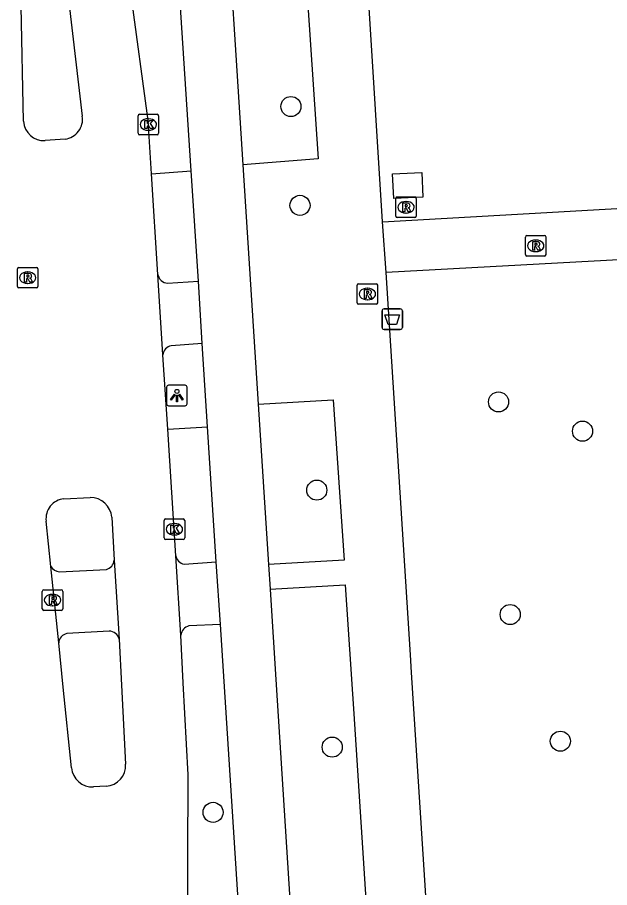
# Model space of a CAD drawing. Extents: x 160732 to 162105, y 387428 to 388479.
# Drawn here: x 160768.04 to 160796.89, y 387764.05 to 387806.41 of the extents above; entities that cross this region are included whole.
import ezdxf

# ---------------------------------------------------------------- set-up
doc = ezdxf.new("R2010")
doc.units = 0
for name, color, linetype in [('IMGEO_Afvalbak', 7, 'Continuous'), ('IMGEO_Boom', 7, 'Continuous'), ('IMGEO_Fietspad_gesloten', 7, 'Continuous'), ('IMGEO_Fietspad_open', 7, 'Continuous'), ('IMGEO_Groenvoorziening', 7, 'Continuous'), ('IMGEO_Kolk', 7, 'Continuous'), ('IMGEO_Lichtpunt', 7, 'Continuous'), ('IMGEO_Rijbaan_lokaal_gesloten', 7, 'Continuous'), ('IMGEO_Rioolput', 7, 'Continuous'), ('IMGEO_Voetpad_gesloten', 7, 'Continuous'), ('IMGEO_Voetpad_open', 7, 'Continuous')]:
    doc.layers.add(name, color=color, linetype=linetype)

msp = doc.modelspace()

# ---------------------------------------------------------------- linework, layer by layer
at = {"layer": 'IMGEO_Afvalbak'}
for p, q in [((160785.805, 387791.32), (160785.805, 387792.12)), ((160785.805, 387792.12), (160785.805, 387791.32)), ((160785.905, 387792.22), (160786.695, 387792.22)), ((160786.695, 387792.22), (160785.905, 387792.22)), ((160786.795, 387792.12), (160786.795, 387791.32)), ((160786.795, 387791.32), (160786.795, 387792.12)), ((160786.695, 387791.22), (160785.905, 387791.22)), ((160785.905, 387791.22), (160786.695, 387791.22))]:
    msp.add_line(p, q, dxfattribs=at)
msp.add_lwpolyline([(160785.948, 387791.934), (160786.652, 387791.934), (160786.503, 387791.464), (160786.097, 387791.464), (160785.948, 387791.934)], dxfattribs=at)
for centre, start, end in [((160785.905, 387792.12), 90, 180), ((160785.905, 387792.12), 90, 180), ((160786.695, 387792.12), 0, 90), ((160786.695, 387792.12), 360, 90), ((160785.905, 387791.32), 180, 270), ((160785.905, 387791.32), 180, 270), ((160786.695, 387791.32), 270, 0), ((160786.695, 387791.32), 270, 0)]:
    msp.add_arc(centre, 0.1, start, end, dxfattribs=at)
at = {"layer": 'IMGEO_Boom'}
for centre in [(160781.369, 387802.068), (160781.81, 387797.257), (160791.482, 387787.69), (160795.572, 387786.267), (160782.627, 387783.397), (160792.048, 387777.342), (160783.38, 387770.888), (160794.493, 387771.177), (160777.574, 387767.714)]:
    msp.add_circle(centre, 0.489, dxfattribs=at)
at = {"layer": 'IMGEO_Fietspad_gesloten'}
for points in [[(160785.835, 387796.449), (160785.14, 387807.414), (160782.554, 387849.903), (160772.814, 388000), (160770.609, 388033.989), (160770.417, 388036.928), (160773.499, 388037.066), (160773.388, 388039.695)], [(160778.447, 387808.354), (160782.078, 387808.7), (160782.687, 387799.525), (160779.03, 387799.224)], [(160778.447, 387808.354), (160778.689, 387804.56), (160779.03, 387799.224)], [(160776.511, 387798.943), (160775.911, 387808.15)], [(160776.861, 387793.57), (160776.511, 387798.943)], [(160779.03, 387799.224), (160779.773, 387787.586)], [(160786.004, 387793.982), (160785.835, 387796.449)], [(160796.027, 387637.57), (160795.904, 387639.615), (160795.831, 387640.829), (160795.717, 387642.609), (160791.298, 387711.382), (160791.104, 387714.385), (160788.816, 387750), (160787.241, 387774.517), (160787.185, 387775.381), (160786.004, 387793.982)], [(160777.042, 387790.538), (160776.861, 387793.57)], [(160777.303, 387786.485), (160777.042, 387790.538)], [(160779.773, 387787.586), (160783.421, 387787.786), (160783.956, 387779.988), (160780.272, 387779.78)], [(160779.773, 387787.586), (160780.272, 387779.78)], [(160777.728, 387779.899), (160777.303, 387786.485)], [(160777.936, 387776.862), (160777.728, 387779.899)], [(160780.272, 387779.78), (160780.349, 387778.57)], [(160780.349, 387778.57), (160784.006, 387778.788), (160784.425, 387772.506), (160786.8, 387735.87), (160783.089, 387735.684)], [(160780.349, 387778.57), (160780.367, 387778.293), (160780.63, 387774.181), (160783.089, 387735.684)], [(160780.451, 387737.622), (160778.114, 387774.089), (160777.936, 387776.862)]]:
    msp.add_lwpolyline(points, dxfattribs=at)
at = {"layer": 'IMGEO_Fietspad_open'}
for points in [[(160775.359, 387793.467), (160776.861, 387793.57)], [(160777.042, 387790.538), (160775.53, 387790.423)]]:
    msp.add_lwpolyline(points, dxfattribs=at)
for centre, radius, start, end in [((160775.39, 387793.977), 0.511, 189.1586, 266.5472), ((160775.62, 387789.944), 0.487, 100.699, 174.9501)]:
    msp.add_arc(centre, radius, start, end, dxfattribs=at)
at = {"layer": 'IMGEO_Groenvoorziening'}
msp.add_lwpolyline([(160786.321, 387798.788), (160787.737, 387798.855), (160787.793, 387797.659), (160786.377, 387797.592), (160786.321, 387798.788)], dxfattribs=at)
at = {"layer": 'IMGEO_Kolk'}
for p, q in [((160773.923, 387800.765), (160773.923, 387801.617)), ((160773.998, 387801.691), (160774.85, 387801.691)), ((160774.411, 387801.471), (160774.436, 387801.471)), ((160774.924, 387801.617), (160774.924, 387800.765)), ((160774.85, 387800.691), (160773.998, 387800.691)), ((160774.434, 387800.911), (160774.409, 387800.911)), ((160775.266, 387781.994), (160776.118, 387781.994)), ((160775.191, 387781.068), (160775.191, 387781.92)), ((160775.679, 387781.774), (160775.704, 387781.774)), ((160776.192, 387781.92), (160776.192, 387781.068)), ((160775.702, 387781.214), (160775.677, 387781.214)), ((160776.118, 387780.994), (160775.266, 387780.994))]:
    msp.add_line(p, q, dxfattribs=at)
for points in [[(160773.923, 387800.765), (160773.923, 387801.617)], [(160773.998, 387801.691), (160774.85, 387801.691)], [(160774.924, 387801.617), (160774.924, 387800.765)], [(160774.244, 387801.391), (160774.367, 387801.391), (160774.367, 387801.24), (160774.497, 387801.391), (160774.661, 387801.391), (160774.515, 387801.24), (160774.668, 387800.991), (160774.516, 387800.991), (160774.431, 387801.155), (160774.367, 387801.088), (160774.367, 387800.991), (160774.244, 387800.991), (160774.244, 387801.391)], [(160774.85, 387800.691), (160773.998, 387800.691)], [(160775.266, 387781.994), (160776.118, 387781.994)], [(160775.191, 387781.068), (160775.191, 387781.92)], [(160775.512, 387781.694), (160775.635, 387781.694), (160775.635, 387781.543), (160775.765, 387781.694), (160775.929, 387781.694), (160775.783, 387781.543), (160775.936, 387781.294), (160775.784, 387781.294), (160775.699, 387781.458), (160775.635, 387781.391), (160775.635, 387781.294), (160775.512, 387781.294), (160775.512, 387781.694)], [(160776.192, 387781.92), (160776.192, 387781.068)], [(160776.118, 387780.994), (160775.266, 387780.994)]]:
    msp.add_lwpolyline(points, dxfattribs=at)
for centre, start, end in [((160774, 387801.615), 91.552, 178.448), ((160774, 387801.615), 91.552, 178.448), ((160774.848, 387801.615), 1.552, 88.448), ((160774.848, 387801.615), 1.552, 88.448), ((160774, 387800.767), 181.552, 268.448), ((160774, 387800.767), 181.552, 268.448), ((160774.848, 387800.767), 271.552, 358.448), ((160774.848, 387800.767), 271.552, 358.448), ((160775.268, 387781.918), 91.552, 178.448), ((160775.268, 387781.918), 91.552, 178.448), ((160776.116, 387781.918), 1.552, 88.448), ((160776.116, 387781.918), 1.552, 88.448), ((160775.268, 387781.07), 181.552, 268.448), ((160775.268, 387781.07), 181.552, 268.448), ((160776.116, 387781.07), 271.552, 358.448), ((160776.116, 387781.07), 271.552, 358.448)]:
    msp.add_arc(centre, 0.0765, start, end, dxfattribs=at)
for centre, major_axis, ratio, start_param, end_param in [((160774.41, 387801.191), (-0.387, 0.002), 0.722429, 4.712389, 7.853982), ((160774.435, 387801.191), (-0.39, 0.002), 0.717154, 1.570796, 4.712389), ((160775.678, 387781.494), (-0.387, 0.002), 0.722429, 4.712389, 7.853982), ((160775.703, 387781.494), (-0.39, 0.002), 0.717154, 1.570796, 4.712389)]:
    msp.add_ellipse(centre, major_axis=major_axis, ratio=ratio, start_param=start_param, end_param=end_param, dxfattribs=at)
at = {"layer": 'IMGEO_Lichtpunt'}
for p, q in [((160775.315, 387788.405), (160775.315, 387787.598)), ((160775.315, 387788.405), (160775.315, 387787.598)), ((160776.217, 387788.5), (160775.409, 387788.5)), ((160776.217, 387788.5), (160775.409, 387788.5)), ((160776.311, 387787.598), (160776.311, 387788.405)), ((160776.311, 387787.598), (160776.311, 387788.405)), ((160775.409, 387787.504), (160776.217, 387787.504)), ((160775.409, 387787.504), (160776.217, 387787.504))]:
    msp.add_line(p, q, dxfattribs=at)
for points in [[(160775.689, 387788.069), (160775.728, 387788.041), (160775.54, 387787.779), (160775.502, 387787.806), (160775.689, 387788.069)], [(160775.791, 387788.021), (160775.838, 387788.021), (160775.838, 387787.699), (160775.791, 387787.699), (160775.791, 387788.021)], [(160775.901, 387788.041), (160775.939, 387788.068), (160776.126, 387787.806), (160776.087, 387787.778), (160775.901, 387788.041)]]:
    msp.add_lwpolyline(points, dxfattribs=at)
msp.add_circle((160775.814, 387788.203), 0.0994, dxfattribs=at)
for centre, start, end in [((160775.409, 387788.405), 90, 180), ((160775.409, 387788.405), 90, 180), ((160776.217, 387788.405), 0, 90), ((160776.217, 387788.405), 0, 90), ((160775.409, 387787.598), 180, 270), ((160775.409, 387787.598), 180, 270), ((160776.217, 387787.598), 270, 0), ((160776.217, 387787.598), 270, 360)]:
    msp.add_arc(centre, 0.0946, start, end, dxfattribs=at)
at = {"layer": 'IMGEO_Rijbaan_lokaal_gesloten'}
for points in [[(160774.573, 387798.797), (160774.407, 387801.396), (160773.592, 387807.502)], [(160768.342, 387801.349), (160768.225, 387806.942)], [(160770.554, 387807.148), (160771.205, 387801.603)], [(160770.363, 387800.485), (160769.394, 387800.408)], [(160774.885, 387793.896), (160774.573, 387798.797)], [(160775.135, 387789.987), (160774.885, 387793.896)], [(160775.365, 387786.357), (160775.135, 387789.987)], [(160775.754, 387780.206), (160775.365, 387786.357)], [(160770.313, 387782.977), (160771.59, 387783.037)], [(160772.643, 387782.082), (160772.764, 387779.98)], [(160769.673, 387779.68), (160769.445, 387781.881)], [(160772.764, 387779.98), (160773.005, 387776.139)], [(160776.005, 387776.342), (160775.754, 387780.206)], [(160770.059, 387775.96), (160769.673, 387779.68)], [(160773.005, 387776.139), (160773.119, 387773.908), (160773.315, 387770.053)], [(160776.244, 387740.768), (160776.36, 387769.542), (160776.126, 387774.017), (160776.005, 387776.342)], [(160770.673, 387769.879), (160770.276, 387773.804), (160770.059, 387775.96)], [(160772.37, 387768.984), (160771.755, 387768.948)]]:
    msp.add_lwpolyline(points, dxfattribs=at)
for centre, radius, start, end in [((160770.25, 387801.446), 0.968, 276.7171, 9.3138), ((160769.355, 387801.423), 1.016, 184.1984, 272.1772), ((160770.403, 387782.014), 0.967, 95.3177, 187.9259), ((160771.598, 387781.988), 1.049, 5.1396, 90.4486), ((160771.718, 387770), 1.052, 186.5831, 271.9966), ((160772.293, 387770.004), 1.023, 274.3205, 2.7259)]:
    msp.add_arc(centre, radius, start, end, dxfattribs=at)
at = {"layer": 'IMGEO_Rioolput'}
for p, q in [((160786.549, 387797.665), (160787.401, 387797.665)), ((160786.474, 387796.739), (160786.474, 387797.591)), ((160786.962, 387797.445), (160786.987, 387797.445)), ((160787.475, 387797.591), (160787.475, 387796.739)), ((160786.985, 387796.885), (160786.96, 387796.885)), ((160787.401, 387796.665), (160786.549, 387796.665)), ((160792.792, 387794.863), (160792.792, 387795.715)), ((160792.867, 387795.789), (160793.719, 387795.789)), ((160793.28, 387795.569), (160793.305, 387795.569)), ((160793.793, 387795.715), (160793.793, 387794.863)), ((160793.719, 387794.789), (160792.867, 387794.789)), ((160793.303, 387795.009), (160793.278, 387795.009)), ((160768.118, 387794.236), (160768.97, 387794.236)), ((160768.043, 387793.31), (160768.043, 387794.162)), ((160768.531, 387794.016), (160768.556, 387794.016)), ((160769.044, 387794.162), (160769.044, 387793.31)), ((160768.554, 387793.456), (160768.529, 387793.456)), ((160784.667, 387793.441), (160785.519, 387793.441)), ((160768.97, 387793.236), (160768.118, 387793.236)), ((160784.592, 387792.515), (160784.592, 387793.367)), ((160785.08, 387793.221), (160785.105, 387793.221)), ((160785.593, 387793.367), (160785.593, 387792.515)), ((160785.103, 387792.661), (160785.078, 387792.661)), ((160785.519, 387792.441), (160784.667, 387792.441)), ((160769.255, 387777.619), (160769.255, 387778.471)), ((160769.33, 387778.545), (160770.182, 387778.545)), ((160769.743, 387778.325), (160769.768, 387778.325)), ((160770.256, 387778.471), (160770.256, 387777.619)), ((160769.766, 387777.765), (160769.741, 387777.765)), ((160770.182, 387777.545), (160769.33, 387777.545))]:
    msp.add_line(p, q, dxfattribs=at)
for points in [[(160786.549, 387797.665), (160787.401, 387797.665)], [(160786.474, 387796.739), (160786.474, 387797.591)], [(160787.063, 387797.363), (160786.811, 387797.365), (160786.811, 387796.965)], [(160786.989, 387797.284), (160786.935, 387797.284), (160786.935, 387797.203)], [(160786.935, 387797.203), (160786.987, 387797.203)], [(160787.475, 387797.591), (160787.475, 387796.739)], [(160786.811, 387796.965), (160786.935, 387796.965), (160786.935, 387797.127), (160786.946, 387797.127)], [(160786.993, 387797.098), (160787.064, 387796.965), (160787.204, 387796.965), (160787.139, 387797.091)], [(160787.401, 387796.665), (160786.549, 387796.665)], [(160792.792, 387794.863), (160792.792, 387795.715)], [(160792.867, 387795.789), (160793.719, 387795.789)], [(160793.793, 387795.715), (160793.793, 387794.863)], [(160793.381, 387795.487), (160793.129, 387795.489), (160793.129, 387795.089)], [(160793.129, 387795.089), (160793.253, 387795.089), (160793.253, 387795.251), (160793.264, 387795.251)], [(160793.307, 387795.408), (160793.253, 387795.408), (160793.253, 387795.327)], [(160793.253, 387795.327), (160793.305, 387795.327)], [(160793.311, 387795.222), (160793.382, 387795.089), (160793.522, 387795.089), (160793.457, 387795.215)], [(160793.719, 387794.789), (160792.867, 387794.789)], [(160768.118, 387794.236), (160768.97, 387794.236)], [(160768.043, 387793.31), (160768.043, 387794.162)], [(160768.632, 387793.934), (160768.38, 387793.936), (160768.38, 387793.536)], [(160768.558, 387793.855), (160768.504, 387793.855), (160768.504, 387793.774)], [(160769.044, 387794.162), (160769.044, 387793.31)], [(160768.38, 387793.536), (160768.504, 387793.536), (160768.504, 387793.698), (160768.515, 387793.698)], [(160768.504, 387793.774), (160768.556, 387793.774)], [(160768.562, 387793.669), (160768.633, 387793.536), (160768.773, 387793.536), (160768.708, 387793.662)], [(160784.667, 387793.441), (160785.519, 387793.441)], [(160768.97, 387793.236), (160768.118, 387793.236)], [(160784.592, 387792.515), (160784.592, 387793.367)], [(160785.181, 387793.139), (160784.929, 387793.141), (160784.929, 387792.741)], [(160785.107, 387793.06), (160785.053, 387793.06), (160785.053, 387792.979)], [(160785.053, 387792.979), (160785.105, 387792.979)], [(160785.593, 387793.367), (160785.593, 387792.515)], [(160784.929, 387792.741), (160785.053, 387792.741), (160785.053, 387792.903), (160785.064, 387792.903)], [(160785.111, 387792.874), (160785.182, 387792.741), (160785.322, 387792.741), (160785.257, 387792.867)], [(160785.519, 387792.441), (160784.667, 387792.441)], [(160769.255, 387777.619), (160769.255, 387778.471)], [(160769.33, 387778.545), (160770.182, 387778.545)], [(160769.844, 387778.243), (160769.592, 387778.245), (160769.592, 387777.845)], [(160769.77, 387778.164), (160769.716, 387778.164), (160769.716, 387778.083)], [(160770.256, 387778.471), (160770.256, 387777.619)], [(160769.592, 387777.845), (160769.716, 387777.845), (160769.716, 387778.007), (160769.727, 387778.007)], [(160769.716, 387778.083), (160769.768, 387778.083)], [(160769.774, 387777.978), (160769.845, 387777.845), (160769.985, 387777.845), (160769.92, 387777.971)], [(160770.182, 387777.545), (160769.33, 387777.545)]]:
    msp.add_lwpolyline(points, dxfattribs=at)
for centre, radius, start, end in [((160786.551, 387797.589), 0.0765, 91.552, 178.448), ((160786.551, 387797.589), 0.0765, 91.552, 178.448), ((160787.399, 387797.589), 0.0765, 1.552, 88.448), ((160787.399, 387797.589), 0.0765, 1.552, 88.448), ((160786.971, 387797.392), 0.19, 274.7715, 282.9687), ((160786.995, 387797.188), 0.0964, 77.0061, 93.1865), ((160787.009, 387797.245), 0.0378, 276.6634, 79.6772), ((160787.062, 387797.253), 0.109, 350.3612, 89.416), ((160787.06, 387797.253), 0.112, 277.5842, 350.9817), ((160786.945, 387797.074), 0.0533, 26.0293, 88.6989), ((160787.044, 387797.038), 0.108, 29.5134, 73.7905), ((160786.551, 387796.741), 0.0765, 181.552, 268.448), ((160786.551, 387796.741), 0.0765, 181.552, 268.448), ((160787.399, 387796.741), 0.0765, 271.552, 358.448), ((160787.399, 387796.741), 0.0765, 271.552, 358.448), ((160792.869, 387795.713), 0.0765, 91.552, 178.448), ((160792.869, 387795.713), 0.0765, 91.552, 178.448), ((160793.717, 387795.713), 0.0765, 1.552, 88.448), ((160793.717, 387795.713), 0.0765, 1.552, 88.448), ((160793.263, 387795.198), 0.0533, 26.0293, 88.6989), ((160793.289, 387795.516), 0.19, 274.7715, 282.9687), ((160793.313, 387795.312), 0.0964, 77.0061, 93.1865), ((160793.327, 387795.369), 0.0378, 276.6634, 79.6772), ((160793.38, 387795.377), 0.109, 350.3612, 89.416), ((160793.378, 387795.377), 0.112, 277.5842, 350.9817), ((160793.362, 387795.162), 0.108, 29.5134, 73.7905), ((160792.869, 387794.865), 0.0765, 181.552, 268.448), ((160792.869, 387794.865), 0.0765, 181.552, 268.448), ((160793.717, 387794.865), 0.0765, 271.552, 358.448), ((160793.717, 387794.865), 0.0765, 271.552, 358.448), ((160768.12, 387794.16), 0.0765, 91.552, 178.448), ((160768.12, 387794.16), 0.0765, 91.552, 178.448), ((160768.968, 387794.16), 0.0765, 1.552, 88.448), ((160768.968, 387794.16), 0.0765, 1.552, 88.448), ((160768.564, 387793.759), 0.0964, 77.0061, 93.1865), ((160768.578, 387793.816), 0.0378, 276.6634, 79.6772), ((160768.631, 387793.824), 0.109, 350.3612, 89.416), ((160768.629, 387793.824), 0.112, 277.5842, 350.9817), ((160768.514, 387793.645), 0.0533, 26.0293, 88.6989), ((160768.54, 387793.963), 0.19, 274.7715, 282.9687), ((160768.613, 387793.609), 0.108, 29.5134, 73.7905), ((160784.669, 387793.365), 0.0765, 91.552, 178.448), ((160784.669, 387793.365), 0.0765, 91.552, 178.448), ((160785.517, 387793.365), 0.0765, 1.552, 88.448), ((160785.517, 387793.365), 0.0765, 1.552, 88.448), ((160768.12, 387793.312), 0.0765, 181.552, 268.448), ((160768.12, 387793.312), 0.0765, 181.552, 268.448), ((160768.968, 387793.312), 0.0765, 271.552, 358.448), ((160768.968, 387793.312), 0.0765, 271.552, 358.448), ((160785.089, 387793.168), 0.19, 274.7715, 282.9687), ((160785.113, 387792.964), 0.0964, 77.0061, 93.1865), ((160785.127, 387793.021), 0.0378, 276.6634, 79.6772), ((160785.18, 387793.029), 0.109, 350.3612, 89.416), ((160785.178, 387793.029), 0.112, 277.5842, 350.9817), ((160785.063, 387792.85), 0.0533, 26.0293, 88.6989), ((160785.162, 387792.814), 0.108, 29.5134, 73.7905), ((160784.669, 387792.517), 0.0765, 181.552, 268.448), ((160784.669, 387792.517), 0.0765, 181.552, 268.448), ((160785.517, 387792.517), 0.0765, 271.552, 358.448), ((160785.517, 387792.517), 0.0765, 271.552, 358.448), ((160769.332, 387778.469), 0.0765, 91.552, 178.448), ((160769.332, 387778.469), 0.0765, 91.552, 178.448), ((160769.776, 387778.068), 0.0964, 77.0061, 93.1865), ((160769.79, 387778.125), 0.0378, 276.6634, 79.6772), ((160769.843, 387778.133), 0.109, 350.3612, 89.416), ((160770.18, 387778.469), 0.0765, 1.552, 88.448), ((160770.18, 387778.469), 0.0765, 1.552, 88.448), ((160769.726, 387777.954), 0.0533, 26.0293, 88.6989), ((160769.752, 387778.272), 0.19, 274.7715, 282.9687), ((160769.841, 387778.133), 0.112, 277.5842, 350.9817), ((160769.825, 387777.918), 0.108, 29.5134, 73.7905), ((160769.332, 387777.621), 0.0765, 181.552, 268.448), ((160769.332, 387777.621), 0.0765, 181.552, 268.448), ((160770.18, 387777.621), 0.0765, 271.552, 358.448), ((160770.18, 387777.621), 0.0765, 271.552, 358.448)]:
    msp.add_arc(centre, radius, start, end, dxfattribs=at)
for centre, major_axis, ratio, start_param, end_param in [((160786.961, 387797.165), (-0.387, 0.002), 0.722429, 4.712389, 7.853982), ((160786.986, 387797.165), (-0.39, 0.002), 0.717154, 1.570796, 4.712389), ((160793.279, 387795.289), (-0.387, 0.002), 0.722429, 4.712389, 7.853982), ((160793.304, 387795.289), (-0.39, 0.002), 0.717154, 1.570796, 4.712389), ((160768.53, 387793.736), (-0.387, 0.002), 0.722429, 4.712389, 7.853982), ((160768.555, 387793.736), (-0.39, 0.002), 0.717154, 1.570796, 4.712389), ((160785.079, 387792.941), (-0.387, 0.002), 0.722429, 4.712389, 7.853982), ((160785.104, 387792.941), (-0.39, 0.002), 0.717154, 1.570796, 4.712389), ((160769.742, 387778.045), (-0.387, 0.002), 0.722429, 4.712389, 7.853982), ((160769.767, 387778.045), (-0.39, 0.002), 0.717154, 1.570796, 4.712389)]:
    msp.add_ellipse(centre, major_axis=major_axis, ratio=ratio, start_param=start_param, end_param=end_param, dxfattribs=at)
at = {"layer": 'IMGEO_Voetpad_gesloten'}
for points in [[(160785.835, 387796.449), (160792.972, 387796.854), (160820.028, 387798.4), (160842.863, 387799.764), (160854.715, 387800.466), (160860.437, 387800.637)], [(160797.637, 387794.63), (160786.004, 387793.982)]]:
    msp.add_lwpolyline(points, dxfattribs=at)
at = {"layer": 'IMGEO_Voetpad_open'}
for points in [[(160774.573, 387798.797), (160776.511, 387798.943)], [(160775.365, 387786.357), (160777.303, 387786.485)], [(160776.16, 387779.789), (160777.728, 387779.899)], [(160770.089, 387779.42), (160772.378, 387779.54)], [(160772.513, 387776.534), (160770.459, 387776.415)], [(160777.936, 387776.862), (160776.402, 387776.785)]]:
    msp.add_lwpolyline(points, dxfattribs=at)
for centre, radius, start, end in [((160772.244, 387780.047), 0.524, 284.812, 352.6688), ((160776.289, 387780.321), 0.547, 192.1048, 256.3637), ((160770.148, 387779.977), 0.56, 212.0054, 263.9839), ((160772.51, 387776.026), 0.508, 12.8376, 89.6442), ((160776.515, 387776.284), 0.514, 102.7487, 173.5203), ((160770.544, 387775.937), 0.486, 100.1167, 177.2445)]:
    msp.add_arc(centre, radius, start, end, dxfattribs=at)

doc.saveas('drawing.dxf')
